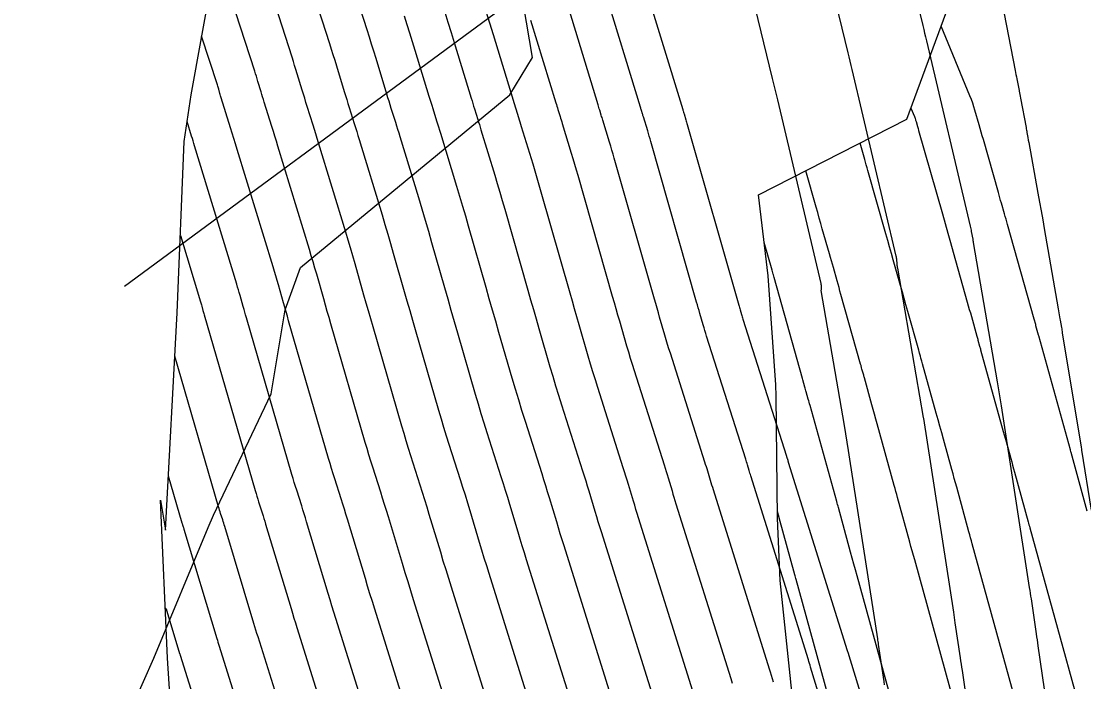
# Model space of a CAD drawing. Extents: x 954385 to 988206, y 1868364 to 1924553.
# Drawn here: x 957752 to 957805.2, y 1919699.1 to 1919732.2 of the extents above; entities that cross this region are included whole.
import ezdxf

# ---------------------------------------------------------------- set-up
doc = ezdxf.new("R2010")
doc.units = 0
for name, color, linetype in [('1', 7, 'Continuous'), ('Default', 7, 'Continuous'), ('Perimeter', 7, 'Continuous'), ('Proposed Cut', 7, 'Continuous'), ('Slopes', 7, 'Continuous')]:
    doc.layers.add(name, color=color, linetype=linetype)

msp = doc.modelspace()

# ---------------------------------------------------------------- linework, layer by layer
for points in [[(957776.162, 1919695.423), (957773.532, 1919703.823), (957773.396, 1919704.261), (957773.261, 1919704.699), (957773.127, 1919705.138), (957772.994, 1919705.578), (957772.422, 1919707.475), (957772.31, 1919707.844), (957772.197, 1919708.213), (957772.082, 1919708.582), (957771.966, 1919708.95), (957771.498, 1919710.421), (957771.383, 1919710.789), (957771.269, 1919711.158), (957771.158, 1919711.527), (957771.05, 1919711.898), (957769.602, 1919716.891), (957769.488, 1919717.285), (957769.374, 1919717.68), (957769.261, 1919718.075), (957769.148, 1919718.469), (957768.697, 1919720.049), (957768.584, 1919720.444), (957768.469, 1919720.838), (957768.352, 1919721.232), (957768.233, 1919721.625), (957766.867, 1919726.108), (957766.798, 1919726.332), (957766.73, 1919726.556), (957766.66, 1919726.78), (957766.591, 1919727.003), (957766.301, 1919727.934), (957766.237, 1919728.139), (957766.174, 1919728.345), (957766.111, 1919728.55), (957766.048, 1919728.756), (957765.797, 1919729.58), (957765.734, 1919729.786), (957765.67, 1919729.991), (957765.605, 1919730.196), (957765.539, 1919730.401), (957762.513, 1919739.801)], [(957764.716, 1919739.475), (957767.413, 1919731.096), (957767.503, 1919730.815), (957767.592, 1919730.534), (957767.679, 1919730.252), (957767.766, 1919729.971), (957768.159, 1919728.681), (957768.22, 1919728.48), (957768.282, 1919728.279), (957768.344, 1919728.078), (957768.406, 1919727.877), (957768.656, 1919727.074), (957768.719, 1919726.874), (957768.781, 1919726.673), (957768.843, 1919726.472), (957768.904, 1919726.271), (957770.054, 1919722.495), (957770.199, 1919722.017), (957770.341, 1919721.538), (957770.481, 1919721.059), (957770.619, 1919720.58), (957771.167, 1919718.659), (957771.304, 1919718.18), (957771.442, 1919717.7), (957771.58, 1919717.22), (957771.719, 1919716.741), (957772.889, 1919712.705), (957773.014, 1919712.277), (957773.142, 1919711.85), (957773.273, 1919711.424), (957773.407, 1919710.999), (957773.968, 1919709.233), (957774.092, 1919708.842), (957774.214, 1919708.45), (957774.334, 1919708.057), (957774.454, 1919707.664), (957774.927, 1919706.091), (957775.046, 1919705.698), (957775.166, 1919705.305), (957775.288, 1919704.913), (957775.41, 1919704.52), (957778.058, 1919696.06)], [(957766.981, 1919738.954), (957769.287, 1919731.79), (957769.401, 1919731.434), (957769.514, 1919731.077), (957769.625, 1919730.719), (957769.735, 1919730.361), (957770.281, 1919728.569), (957770.335, 1919728.391), (957770.39, 1919728.213), (957770.445, 1919728.035), (957770.5, 1919727.857), (957770.722, 1919727.146), (957770.777, 1919726.968), (957770.832, 1919726.79), (957770.887, 1919726.612), (957770.941, 1919726.433), (957771.876, 1919723.365), (957772.046, 1919722.802), (957772.214, 1919722.239), (957772.378, 1919721.675), (957772.541, 1919721.11), (957773.186, 1919718.849), (957773.347, 1919718.284), (957773.509, 1919717.719), (957773.672, 1919717.155), (957773.835, 1919716.59), (957774.728, 1919713.512), (957774.87, 1919713.027), (957775.015, 1919712.543), (957775.164, 1919712.06), (957775.315, 1919711.578), (957776.014, 1919709.378), (957776.124, 1919709.032), (957776.231, 1919708.686), (957776.338, 1919708.34), (957776.443, 1919707.993), (957776.861, 1919706.604), (957776.966, 1919706.257), (957777.072, 1919705.911), (957777.179, 1919705.564), (957777.287, 1919705.218), (957779.954, 1919696.697)], [(957795.396, 1919739.282), (957797.176, 1919731.991), (957797.222, 1919731.801), (957797.268, 1919731.61), (957797.313, 1919731.42), (957797.358, 1919731.23), (957799.549, 1919721.936), (957799.565, 1919721.867), (957799.58, 1919721.799), (957799.594, 1919721.73), (957799.608, 1919721.661), (957799.682, 1919721.274), (957799.684, 1919721.261), (957799.686, 1919721.247), (957799.688, 1919721.233), (957799.689, 1919721.22), (957799.694, 1919721.165), (957799.695, 1919721.151), (957799.697, 1919721.137), (957799.699, 1919721.124), (957799.701, 1919721.11), (957800.91, 1919714.123), (957800.962, 1919713.821), (957801.012, 1919713.519), (957801.061, 1919713.216), (957801.109, 1919712.914), (957802.519, 1919703.803), (957802.541, 1919703.66), (957802.562, 1919703.518), (957802.584, 1919703.376), (957802.605, 1919703.234), (957802.863, 1919701.481), (957802.885, 1919701.331), (957802.907, 1919701.181), (957802.929, 1919701.031), (957802.951, 1919700.881), (957803.907, 1919694.249)], [(957791.724, 1919737.575), (957793.419, 1919730.63), (957793.471, 1919730.42), (957793.521, 1919730.209), (957793.572, 1919729.998), (957793.622, 1919729.787), (957795.829, 1919720.421), (957795.832, 1919720.409), (957795.834, 1919720.397), (957795.837, 1919720.386), (957795.839, 1919720.374), (957795.848, 1919720.327), (957795.85, 1919720.315), (957795.852, 1919720.304), (957795.853, 1919720.292), (957795.855, 1919720.28), (957795.876, 1919720.02), (957795.881, 1919719.973), (957795.886, 1919719.926), (957795.893, 1919719.879), (957795.9, 1919719.832), (957797.198, 1919712.337), (957797.203, 1919712.308), (957797.207, 1919712.279), (957798.71, 1919702.571), (957798.73, 1919702.439), (957798.75, 1919702.307), (957798.77, 1919702.175), (957798.79, 1919702.043), (957799.048, 1919700.29), (957799.072, 1919700.13), (957799.095, 1919699.97), (957799.118, 1919699.81), (957799.142, 1919699.649), (957800.19, 1919692.374)], [(957795.258, 1919698.93), (957795.233, 1919699.102), (957794.96, 1919700.95), (957794.949, 1919701.023), (957794.938, 1919701.095), (957794.927, 1919701.168), (957794.916, 1919701.241), (957793.522, 1919710.249), (957793.455, 1919710.673), (957793.387, 1919711.096), (957793.317, 1919711.519), (957793.244, 1919711.941), (957792.075, 1919718.7), (957792.074, 1919718.707), (957792.074, 1919718.714), (957792.075, 1919718.721), (957792.078, 1919718.728), (957792.089, 1919718.755), (957792.092, 1919718.762), (957792.093, 1919718.769), (957792.094, 1919718.776), (957792.095, 1919718.783), (957792.09, 1919718.939), (957792.088, 1919718.968), (957792.085, 1919718.996), (957792.081, 1919719.024), (957792.075, 1919719.051), (957789.903, 1919728.268), (957789.839, 1919728.538), (957789.775, 1919728.808), (957789.71, 1919729.077), (957789.644, 1919729.346), (957787.911, 1919736.443)], [(957774.265, 1919694.786), (957771.637, 1919703.183), (957771.495, 1919703.638), (957771.355, 1919704.094), (957771.215, 1919704.549), (957771.077, 1919705.006), (957770.37, 1919707.353), (957770.276, 1919707.665), (957770.18, 1919707.977), (957770.083, 1919708.288), (957769.985, 1919708.599), (957769.59, 1919709.842), (957769.492, 1919710.153), (957769.396, 1919710.465), (957769.302, 1919710.777), (957769.211, 1919711.09), (957767.485, 1919717.041), (957767.396, 1919717.351), (957767.306, 1919717.66), (957767.218, 1919717.97), (957767.129, 1919718.279), (957766.776, 1919719.519), (957766.687, 1919719.828), (957766.596, 1919720.137), (957766.504, 1919720.446), (957766.411, 1919720.755), (957764.83, 1919725.946), (957764.754, 1919726.193), (957764.678, 1919726.439), (957764.602, 1919726.686), (957764.526, 1919726.932), (957764.146, 1919728.151), (957764.105, 1919728.281), (957764.065, 1919728.411), (957764.026, 1919728.54), (957763.986, 1919728.67), (957763.828, 1919729.189), (957763.788, 1919729.319), (957763.748, 1919729.448), (957763.707, 1919729.578), (957763.666, 1919729.707), (957761.758, 1919735.632)], [(957783.041, 1919734.658), (957785.135, 1919727.788), (957785.146, 1919727.752), (957785.157, 1919727.715), (957785.179, 1919727.643), (957785.19, 1919727.607), (957785.202, 1919727.571), (957785.296, 1919727.261), (957785.314, 1919727.203), (957785.331, 1919727.145), (957785.348, 1919727.087), (957785.364, 1919727.029), (957787.947, 1919717.975), (957787.963, 1919717.916), (957787.98, 1919717.857), (957787.997, 1919717.799), (957788.014, 1919717.74), (957788.082, 1919717.506), (957788.099, 1919717.448), (957788.117, 1919717.389), (957788.134, 1919717.331), (957788.153, 1919717.273), (957790.34, 1919710.39), (957790.347, 1919710.366), (957790.355, 1919710.342), (957790.362, 1919710.318), (957790.369, 1919710.294), (957790.398, 1919710.198), (957790.406, 1919710.174), (957790.413, 1919710.15), (957790.42, 1919710.126), (957790.428, 1919710.102), (957793.388, 1919700.645), (957793.4, 1919700.607), (957793.412, 1919700.568), (957794.076, 1919698.382)], [(957792.114, 1919697.96), (957791.55, 1919699.818), (957791.522, 1919699.909), (957791.494, 1919700.001), (957791.465, 1919700.092), (957791.437, 1919700.183), (957788.551, 1919709.404), (957788.529, 1919709.474), (957788.507, 1919709.544), (957788.486, 1919709.615), (957788.465, 1919709.685), (957788.38, 1919709.966), (957788.359, 1919710.036), (957788.337, 1919710.106), (957788.315, 1919710.176), (957788.293, 1919710.246), (957786.333, 1919716.414), (957786.289, 1919716.555), (957786.245, 1919716.697), (957786.203, 1919716.839), (957786.161, 1919716.982), (957785.995, 1919717.552), (957785.954, 1919717.695), (957785.913, 1919717.838), (957785.872, 1919717.98), (957785.831, 1919718.123), (957783.533, 1919726.182), (957783.495, 1919726.313), (957783.457, 1919726.444), (957783.418, 1919726.575), (957783.378, 1919726.706), (957783.164, 1919727.408), (957783.152, 1919727.449), (957783.139, 1919727.49), (957783.127, 1919727.531), (957783.114, 1919727.572), (957783.063, 1919727.736), (957783.05, 1919727.777), (957783.038, 1919727.817), (957783.025, 1919727.858), (957783.013, 1919727.899), (957781.196, 1919733.861)], [(957789.687, 1919699.068), (957789.637, 1919699.232), (957789.587, 1919699.395), (957789.537, 1919699.558), (957789.486, 1919699.721), (957786.673, 1919708.707), (957786.637, 1919708.823), (957786.601, 1919708.939), (957786.566, 1919709.055), (957786.531, 1919709.171), (957786.391, 1919709.637), (957786.355, 1919709.753), (957786.32, 1919709.869), (957786.283, 1919709.985), (957786.247, 1919710.101), (957784.514, 1919715.554), (957784.443, 1919715.779), (957784.374, 1919716.005), (957784.306, 1919716.231), (957784.24, 1919716.458), (957783.977, 1919717.364), (957783.911, 1919717.591), (957783.846, 1919717.818), (957783.781, 1919718.045), (957783.716, 1919718.272), (957781.702, 1919725.334), (957781.643, 1919725.539), (957781.583, 1919725.743), (957781.522, 1919725.947), (957781.461, 1919726.151), (957781.127, 1919727.246), (957781.108, 1919727.31), (957781.088, 1919727.374), (957781.068, 1919727.437), (957781.049, 1919727.501), (957780.969, 1919727.756), (957780.949, 1919727.82), (957780.93, 1919727.883), (957780.91, 1919727.947), (957780.891, 1919728.011), (957779.351, 1919733.063)], [(957773.197, 1919732.671), (957773.357, 1919732.162), (957773.516, 1919731.653), (957773.672, 1919731.143), (957774.525, 1919728.346), (957774.565, 1919728.213), (957774.606, 1919728.081), (957774.647, 1919727.949), (957774.688, 1919727.817), (957774.852, 1919727.288), (957774.894, 1919727.155), (957774.934, 1919727.023), (957774.975, 1919726.891), (957775.016, 1919726.758), (957775.708, 1919724.487), (957775.835, 1919724.064), (957775.961, 1919723.641), (957776.085, 1919723.217), (957776.207, 1919722.792), (957777.369, 1919718.718), (957777.506, 1919718.238), (957777.644, 1919717.759), (957777.782, 1919717.28), (957777.921, 1919716.801), (957778.476, 1919714.884), (957778.617, 1919714.406), (957778.76, 1919713.928), (957778.907, 1919713.452), (957779.056, 1919712.976), (957780.107, 1919709.667), (957780.188, 1919709.413), (957780.267, 1919709.159), (957780.345, 1919708.905), (957780.422, 1919708.65), (957780.729, 1919707.631), (957780.806, 1919707.376), (957780.884, 1919707.122), (957780.962, 1919706.868), (957781.042, 1919706.614), (957783.747, 1919697.971)], [(957785.643, 1919698.608), (957782.919, 1919707.311), (957782.854, 1919707.519), (957782.79, 1919707.728), (957782.726, 1919707.936), (957782.663, 1919708.145), (957782.412, 1919708.979), (957782.348, 1919709.188), (957782.284, 1919709.396), (957782.219, 1919709.604), (957782.154, 1919709.812), (957780.875, 1919713.835), (957780.752, 1919714.227), (957780.631, 1919714.621), (957780.513, 1919715.014), (957780.397, 1919715.409), (957779.939, 1919716.989), (957779.825, 1919717.384), (957779.711, 1919717.779), (957779.598, 1919718.174), (957779.485, 1919718.569), (957778.039, 1919723.639), (957777.938, 1919723.991), (957777.835, 1919724.342), (957777.731, 1919724.692), (957777.625, 1919725.042), (957777.053, 1919726.921), (957777.019, 1919727.03), (957776.986, 1919727.14), (957776.952, 1919727.249), (957776.918, 1919727.359), (957776.781, 1919727.796), (957776.748, 1919727.906), (957776.714, 1919728.015), (957776.68, 1919728.125), (957776.647, 1919728.234), (957775.641, 1919731.534), (957775.461, 1919732.12), (957775.279, 1919732.705)], [(957771.161, 1919732.485), (957771.299, 1919732.053), (957771.435, 1919731.62), (957771.57, 1919731.186), (957771.703, 1919730.752), (957772.403, 1919728.458), (957772.45, 1919728.302), (957772.498, 1919728.147), (957772.546, 1919727.992), (957772.594, 1919727.837), (957772.787, 1919727.217), (957772.835, 1919727.062), (957772.883, 1919726.906), (957772.931, 1919726.751), (957772.978, 1919726.596), (957773.79, 1919723.932), (957773.94, 1919723.436), (957774.087, 1919722.94), (957774.233, 1919722.442), (957774.376, 1919721.944), (957775.254, 1919718.867), (957775.415, 1919718.303), (957775.577, 1919717.739), (957775.739, 1919717.176), (957775.902, 1919716.613), (957776.567, 1919714.32), (957776.726, 1919713.777), (957776.889, 1919713.236), (957777.055, 1919712.696), (957777.224, 1919712.156), (957778.061, 1919709.523), (957778.156, 1919709.223), (957778.249, 1919708.923), (957778.341, 1919708.622), (957778.433, 1919708.322), (957778.795, 1919707.118), (957778.886, 1919706.817), (957778.978, 1919706.516), (957779.071, 1919706.216), (957779.164, 1919705.916), (957781.85, 1919697.334)], [(957777.506, 1919732.265), (957778.769, 1919728.123), (957778.795, 1919728.036), (957778.822, 1919727.949), (957778.848, 1919727.863), (957778.875, 1919727.776), (957778.983, 1919727.43), (957779.01, 1919727.343), (957779.037, 1919727.257), (957779.063, 1919727.17), (957779.09, 1919727.083), (957779.543, 1919725.597), (957779.627, 1919725.32), (957779.709, 1919725.042), (957779.79, 1919724.765), (957779.87, 1919724.487), (957781.6, 1919718.421), (957781.689, 1919718.109), (957781.778, 1919717.798), (957781.868, 1919717.487), (957781.958, 1919717.176), (957782.318, 1919715.933), (957782.41, 1919715.623), (957782.503, 1919715.313), (957782.598, 1919715.003), (957782.695, 1919714.695), (957784.2, 1919709.956), (957784.251, 1919709.795), (957784.302, 1919709.633), (957784.352, 1919709.47), (957784.401, 1919709.308), (957784.597, 1919708.658), (957784.646, 1919708.496), (957784.696, 1919708.333), (957784.746, 1919708.171), (957784.796, 1919708.009), (957787.539, 1919699.245), (957787.61, 1919699.017)], [(957772.369, 1919694.149), (957769.686, 1919702.721), (957769.566, 1919703.105), (957769.448, 1919703.488), (957769.331, 1919703.872), (957769.215, 1919704.256), (957768.318, 1919707.231), (957768.241, 1919707.486), (957768.163, 1919707.74), (957768.084, 1919707.995), (957768.004, 1919708.249), (957767.681, 1919709.264), (957767.601, 1919709.518), (957767.523, 1919709.772), (957767.446, 1919710.027), (957767.372, 1919710.283), (957765.368, 1919717.191), (957765.303, 1919717.416), (957765.239, 1919717.64), (957765.174, 1919717.865), (957765.11, 1919718.09), (957764.854, 1919718.988), (957764.789, 1919719.213), (957764.724, 1919719.437), (957764.657, 1919719.661), (957764.589, 1919719.885), (957762.792, 1919725.783), (957762.71, 1919726.053), (957762.627, 1919726.322), (957762.544, 1919726.592), (957762.46, 1919726.861), (957761.99, 1919728.369), (957761.974, 1919728.423), (957761.957, 1919728.476), (957761.941, 1919728.53), (957761.924, 1919728.584), (957761.859, 1919728.798), (957761.842, 1919728.852), (957761.826, 1919728.905), (957761.809, 1919728.959), (957761.792, 1919729.012), (957761.003, 1919731.462)], [(957770.473, 1919693.512), (957767.735, 1919702.26), (957767.638, 1919702.571), (957767.542, 1919702.882), (957767.446, 1919703.194), (957767.352, 1919703.506), (957766.267, 1919707.109), (957766.207, 1919707.307), (957766.146, 1919707.504), (957766.085, 1919707.701), (957766.023, 1919707.898), (957765.773, 1919708.685), (957765.711, 1919708.882), (957765.65, 1919709.079), (957765.591, 1919709.277), (957765.532, 1919709.475), (957763.252, 1919717.342), (957763.211, 1919717.481), (957763.171, 1919717.62), (957763.131, 1919717.76), (957763.091, 1919717.9), (957762.932, 1919718.458), (957762.892, 1919718.597), (957762.851, 1919718.737), (957762.81, 1919718.876), (957762.768, 1919719.015), (957760.651, 1919725.962), (957760.614, 1919726.084), (957760.576, 1919726.206), (957760.539, 1919726.328), (957760.501, 1919726.449), (957760.274, 1919727.179)], [(957759.937, 1919721.457), (957760.946, 1919718.145), (957760.963, 1919718.09), (957760.979, 1919718.036), (957760.995, 1919717.982), (957761.01, 1919717.927), (957761.072, 1919717.71), (957761.088, 1919717.655), (957761.103, 1919717.601), (957761.119, 1919717.546), (957761.135, 1919717.492), (957763.693, 1919708.668), (957763.735, 1919708.527), (957763.777, 1919708.387), (957763.82, 1919708.247), (957763.864, 1919708.107), (957764.042, 1919707.548), (957764.086, 1919707.408), (957764.129, 1919707.268), (957764.172, 1919707.128), (957764.215, 1919706.987), (957765.489, 1919702.756), (957765.562, 1919702.516), (957765.635, 1919702.276), (957765.709, 1919702.037), (957765.784, 1919701.798), (957768.577, 1919692.875)], [(957766.68, 1919692.238), (957763.833, 1919701.336), (957763.78, 1919701.503), (957763.729, 1919701.67), (957763.678, 1919701.838), (957763.627, 1919702.006), (957762.163, 1919706.865), (957762.138, 1919706.948), (957762.112, 1919707.031), (957762.087, 1919707.114), (957762.06, 1919707.197), (957761.955, 1919707.528), (957761.929, 1919707.611), (957761.904, 1919707.694), (957761.879, 1919707.777), (957761.854, 1919707.86), (957759.662, 1919715.42)], [(957759.334, 1919709.404), (957760.015, 1919707.053), (957760.023, 1919707.027), (957760.031, 1919707.001), (957760.039, 1919706.975), (957760.047, 1919706.95), (957760.079, 1919706.847), (957760.088, 1919706.821), (957760.096, 1919706.795), (957760.104, 1919706.769), (957760.111, 1919706.743), (957761.764, 1919701.256), (957761.793, 1919701.16), (957761.822, 1919701.065), (957761.852, 1919700.969), (957761.882, 1919700.874), (957764.784, 1919691.601)], [(957759.178, 1919702.779), (957759.234, 1919702.691), (957759.242, 1919702.676), (957759.25, 1919702.661), (957759.257, 1919702.645), (957759.262, 1919702.628), (957759.902, 1919700.506), (957759.909, 1919700.482), (957759.916, 1919700.459), (957759.923, 1919700.435), (957759.93, 1919700.412), (957762.888, 1919690.964)]]:
    msp.add_lwpolyline(points)
at = {"layer": '1'}
for points in [[(957791.079, 1919694.145), (957790.014, 1919704.155), (957789.891, 1919707.293), (957789.826, 1919713.4), (957789.808, 1919713.974), (957789.413, 1919719.442), (957788.939, 1919723.496), (957796.378, 1919727.3), (957798.898, 1919734.155), (957798.279, 1919735.629), (957796.538, 1919739.805), (957794.75, 1919744.619), (957794.415, 1919745.506), (957792.243, 1919751.186), (957791.1, 1919753.552), (957789.554, 1919756.715), (957787.432, 1919762.39), (957787.41, 1919762.45), (957785.078, 1919767.991)], [(957800.922, 1919734.328), (957801.809, 1919729.743), (957801.829, 1919729.636), (957801.85, 1919729.53), (957801.871, 1919729.424), (957801.891, 1919729.317), (957802.002, 1919728.744), (957802.009, 1919728.712), (957802.015, 1919728.679), (957802.021, 1919728.646), (957802.028, 1919728.613), (957802.058, 1919728.448), (957802.077, 1919728.349), (957802.352, 1919726.878), (957802.364, 1919726.814), (957802.375, 1919726.751), (957802.387, 1919726.688), (957802.398, 1919726.625), (957802.445, 1919726.372), (957802.468, 1919726.246), (957802.491, 1919726.12), (957802.951, 1919723.586), (957803.032, 1919723.143), (957803.111, 1919722.699), (957803.19, 1919722.255), (957803.267, 1919721.811), (957803.969, 1919717.781), (957803.987, 1919717.68), (957804.004, 1919717.579), (957804.056, 1919717.28), (957804.066, 1919717.225), (957804.131, 1919716.842), (957804.142, 1919716.776), (957804.153, 1919716.711), (957804.164, 1919716.645), (957804.174, 1919716.58), (957805.096, 1919710.955), (957805.112, 1919710.859), (957805.134, 1919710.725), (957805.139, 1919710.691), (957805.622, 1919707.685)], [(957805.42, 1919707.635), (957804.617, 1919710.572), (957804.604, 1919710.62), (957804.577, 1919710.717), (957802.993, 1919716.437), (957802.985, 1919716.467), (957802.853, 1919716.938), (957802.838, 1919716.993), (957802.823, 1919717.048), (957802.777, 1919717.211), (957802.761, 1919717.266), (957801.426, 1919722.011), (957801.388, 1919722.145), (957801.35, 1919722.28), (957801.312, 1919722.415), (957801.274, 1919722.55), (957801.12, 1919723.089), (957801.081, 1919723.223), (957801.043, 1919723.358), (957801.004, 1919723.493), (957800.966, 1919723.628), (957800.214, 1919726.27), (957800.161, 1919726.454), (957800.109, 1919726.638), (957800.056, 1919726.822), (957800.004, 1919727.006), (957799.793, 1919727.742), (957799.737, 1919727.925), (957799.677, 1919728.106), (957799.611, 1919728.285), (957799.541, 1919728.463), (957798.092, 1919731.963)], [(957796.582, 1919727.857), (957796.755, 1919727.439), (957796.764, 1919727.418), (957796.772, 1919727.397), (957796.779, 1919727.375), (957796.785, 1919727.353), (957796.817, 1919727.243), (957796.836, 1919727.177), (957796.907, 1919726.928), (957796.935, 1919726.83), (957796.963, 1919726.732), (957798.159, 1919722.543), (957798.295, 1919722.064), (957798.431, 1919721.586), (957798.566, 1919721.108), (957798.701, 1919720.629), (957799.408, 1919718.117), (957799.459, 1919717.937), (957799.509, 1919717.757), (957799.56, 1919717.577), (957799.611, 1919717.397), (957799.887, 1919716.419), (957799.901, 1919716.367), (957799.915, 1919716.316), (957799.93, 1919716.264), (957799.944, 1919716.213), (957800.026, 1919715.921), (957800.064, 1919715.784), (957800.078, 1919715.733), (957801.214, 1919711.632), (957801.261, 1919711.463), (957801.308, 1919711.294), (957801.354, 1919711.124), (957801.401, 1919710.955), (957801.59, 1919710.278), (957801.636, 1919710.108), (957801.683, 1919709.939), (957801.73, 1919709.769), (957801.776, 1919709.6), (957802.457, 1919707.108), (957802.478, 1919707.032), (957802.499, 1919706.956), (957802.52, 1919706.88), (957802.541, 1919706.805), (957805.049, 1919697.713)], [(957801.992, 1919697.526), (957799.654, 1919706), (957799.613, 1919706.15), (957799.572, 1919706.299), (957799.531, 1919706.449), (957799.49, 1919706.599), (957798.878, 1919708.836), (957798.817, 1919709.059), (957798.756, 1919709.282), (957798.694, 1919709.505), (957798.633, 1919709.728), (957798.212, 1919711.242), (957798.122, 1919711.568), (957798.031, 1919711.895), (957797.941, 1919712.221), (957797.85, 1919712.548), (957797.163, 1919715.028), (957797.146, 1919715.092), (957797.128, 1919715.155), (957797.084, 1919715.314), (957797.057, 1919715.41), (957797.013, 1919715.565), (957796.993, 1919715.639), (957796.972, 1919715.712), (957796.425, 1919717.655), (957796.333, 1919717.979), (957796.242, 1919718.302), (957796.151, 1919718.626), (957796.06, 1919718.95), (957795.695, 1919720.245), (957795.604, 1919720.569), (957795.513, 1919720.892), (957795.421, 1919721.216), (957795.329, 1919721.539), (957794.418, 1919724.727), (957794.379, 1919724.864), (957794.34, 1919725.001), (957794.301, 1919725.138), (957794.262, 1919725.275), (957794.027, 1919726.098)], [(957798.967, 1919697.224), (957796.768, 1919705.196), (957796.706, 1919705.419), (957796.645, 1919705.643), (957796.583, 1919705.866), (957796.522, 1919706.089), (957795.911, 1919708.326), (957795.87, 1919708.476), (957795.829, 1919708.625), (957795.788, 1919708.775), (957795.746, 1919708.924), (957794.888, 1919712.016), (957794.821, 1919712.256), (957794.755, 1919712.496), (957794.688, 1919712.736), (957794.622, 1919712.976), (957794.249, 1919714.323), (957794.236, 1919714.37), (957794.223, 1919714.416), (957794.21, 1919714.463), (957794.197, 1919714.509), (957794.125, 1919714.766), (957794.107, 1919714.831), (957794.076, 1919714.94), (957794.058, 1919715.005), (957793.07, 1919718.51), (957793.022, 1919718.679), (957792.975, 1919718.848), (957792.927, 1919719.016), (957792.88, 1919719.185), (957792.69, 1919719.861), (957792.642, 1919720.03), (957792.594, 1919720.198), (957792.546, 1919720.367), (957792.498, 1919720.536), (957792.136, 1919721.806), (957792.059, 1919722.073), (957791.983, 1919722.341), (957791.906, 1919722.609), (957791.83, 1919722.877), (957791.308, 1919724.707)], [(957796.161, 1919696.128), (957793.881, 1919704.392), (957793.799, 1919704.689), (957793.718, 1919704.986), (957793.636, 1919705.283), (957793.555, 1919705.58), (957792.943, 1919707.817), (957792.923, 1919707.892), (957792.902, 1919707.968), (957792.881, 1919708.044), (957792.86, 1919708.12), (957791.523, 1919712.936), (957791.5, 1919713.017), (957791.478, 1919713.097), (957791.456, 1919713.177), (957791.434, 1919713.258), (957791.334, 1919713.618), (957791.317, 1919713.68), (957791.3, 1919713.741), (957791.283, 1919713.802), (957791.266, 1919713.863), (957791.163, 1919714.23), (957791.144, 1919714.298), (957789.715, 1919719.365), (957789.68, 1919719.491), (957789.668, 1919719.532), (957789.613, 1919719.726), (957789.218, 1919721.11)], [(957793.355, 1919695.033), (957790.824, 1919704.204), (957790.807, 1919704.266), (957790.79, 1919704.329), (957790.773, 1919704.391), (957790.756, 1919704.453), (957789.976, 1919707.307), (957789.974, 1919707.316), (957789.888, 1919707.624)]]:
    msp.add_lwpolyline(points, dxfattribs=at)
at = {"layer": 'Default'}
msp.add_arc((956871.597, 1919501.221), 996.448, 12.648055, 34.075074, dxfattribs=at)
at = {"layer": 'Perimeter'}
for points in [[(957751.929, 1919685.359), (957756.057, 1919694.485), (957757.055, 1919696.758), (957758.608, 1919700.272), (957761.339, 1919706.817), (957761.594, 1919707.436), (957764.488, 1919713.516), (957765.198, 1919717.743), (957765.963, 1919719.865), (957776.467, 1919728.521), (957777.599, 1919730.398), (957776.861, 1919734.73), (957775.892, 1919739.647), (957775.695, 1919740.551), (957774.399, 1919746.341), (957773.924, 1919748.839), (957773.42, 1919752.224), (957772.21, 1919758.049), (957772.197, 1919758.111), (957776.673, 1919765.536), (957779.162, 1919769.975)], [(957759.961, 1919689.98), (957759.292, 1919700.261), (957758.933, 1919708.183), (957759.185, 1919706.688), (957759.781, 1919717.588), (957760.127, 1919726.18), (957760.471, 1919728.523), (957762.545, 1919739.975), (957765.144, 1919749.696), (957765.371, 1919748.423), (957764.12, 1919758.793), (957763.209, 1919766.399), (957762.861, 1919769.158)]]:
    msp.add_lwpolyline(points, dxfattribs=at)
at = {"layer": 'Proposed Cut'}
msp.add_lwpolyline([(957759.961, 1919689.98), (957759.292, 1919700.261), (957758.933, 1919708.183), (957759.185, 1919706.688), (957759.781, 1919717.588), (957760.127, 1919726.18), (957760.471, 1919728.523), (957762.545, 1919739.975), (957765.144, 1919749.696), (957765.371, 1919748.423), (957764.12, 1919758.793), (957763.209, 1919766.399), (957762.861, 1919769.158)], dxfattribs=at)
at = {"layer": 'Slopes'}
msp.add_lwpolyline([(957757.131, 1919718.928), (957826.492, 1919770.022), (957824.088, 1919764.525), (957826.492, 1919770.022), (957820.53, 1919769.356)], dxfattribs=at)

doc.saveas('drawing.dxf')
